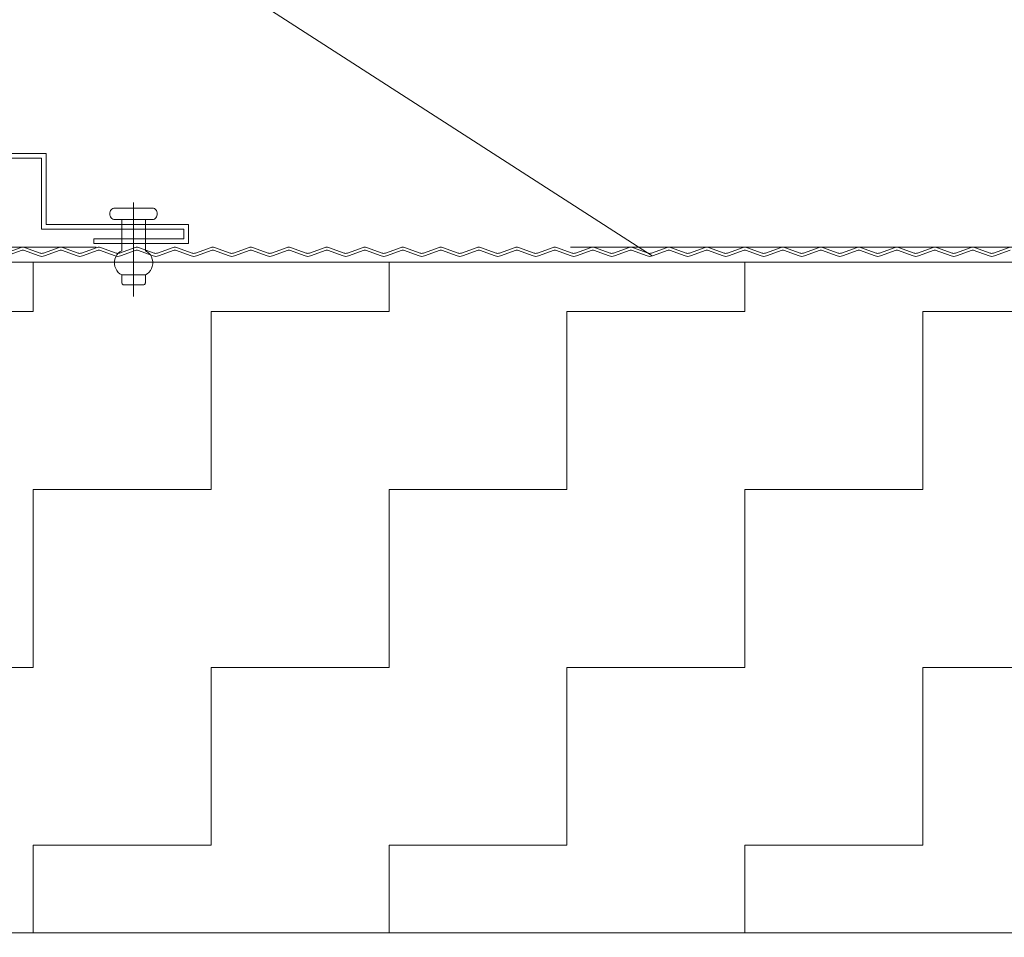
# Model space of a CAD drawing. Header units: metres. Extents: x 1316.5 to 1415.3, y -94.1 to -52.
# Tile 563 of 656: x 1408.572 to 1408.78, y -73.332 to -73.138. Entities that reach past the tile are written whole.
import ezdxf

# ---------------------------------------------------------------- set-up
doc = ezdxf.new("R2010")
doc.units = ezdxf.units.M
doc.header["$PDMODE"] = 65
doc.linetypes.add('AUSGEZOGEN', pattern=[0])
doc.linetypes.add('PUNKT2_S9', pattern=[0.0015, 0, -0.0015])
doc.layers.add('XR$3$_42143', color=7, linetype='Continuous')
doc.layers.add('XR$3$_42154', color=7, linetype='Continuous')
for name, color, linetype, lineweight in [('XR$3$Maßlinie 1_50', 7, 'AUSGEZOGEN', 25), ('XR$3$Muster', 4, 'AUSGEZOGEN', 13), ('XR$3$STANDARD_1', 7, 'AUSGEZOGEN', 25), ('XR$3$Wand Mauerwerk nt', 7, 'AUSGEZOGEN', 25), ('XR$3$Wand Mauerwerk tr_1', 42, 'AUSGEZOGEN', 18)]:
    doc.layers.add(name, color=color, linetype=linetype, lineweight=lineweight)
doc.styles.add('ARIAL', font='arial.ttf')
doc.dimstyles.new('DIMSTYLE_21', dxfattribs={"dimtxt": 0.04, "dimasz": 0.03, "dimexe": 0, "dimexo": 1e-06, "dimgap": 0.02, "dimtad": 2, "dimdec": 0, "dimlfac": 100, "dimrnd": 0.5, "dimzin": 12, "dimdsep": 46, "dimtxsty": 'ARIAL', "dimblk1": 'ALL_ML_KREIS', "dimblk2": 'ALL_ML_KREIS', "dimsah": 1, "dimcen": 0, "dimse1": 1, "dimse2": 1, "dimclrd": 7, "dimclre": 7, "dimclrt": 7, "dimadec": 0, "dimazin": 0, "dimtfac": 1, "dimtdec": 0, "dimtix": 1, "dimtmove": 2, "dimatfit": 3, "dimfxl": 0, "dimtzin": 0, "dimlwd": 0, "dimlwe": 25, "dimarcsym": 0})
doc.dimstyles.new('DIMSTYLE_22', dxfattribs={"dimtxt": 0.04, "dimasz": 0.03, "dimexe": 0, "dimexo": 1e-06, "dimgap": 0.02, "dimtad": 2, "dimdec": 1, "dimlfac": 100, "dimrnd": 0.5, "dimzin": 12, "dimdsep": 46, "dimtxsty": 'ARIAL', "dimblk1": 'ALL_ML_KREIS', "dimblk2": 'ALL_ML_KREIS', "dimsah": 1, "dimcen": 0, "dimse1": 1, "dimse2": 1, "dimclrd": 7, "dimclre": 7, "dimclrt": 7, "dimadec": 0, "dimazin": 0, "dimtfac": 1, "dimtdec": 0, "dimtix": 1, "dimtmove": 2, "dimatfit": 3, "dimfxl": 0, "dimtvp": 1.2, "dimtzin": 0, "dimlwd": 0, "dimlwe": 25, "dimarcsym": 0})
doc.dimstyles.new('DIMSTYLE_23', dxfattribs={"dimtxt": 0.04, "dimasz": 0.03, "dimexe": 0, "dimexo": 1e-06, "dimgap": 0.02, "dimtad": 2, "dimdec": 1, "dimlfac": 100, "dimrnd": 0.5, "dimzin": 12, "dimdsep": 46, "dimtxsty": 'ARIAL', "dimblk1": 'ALL_ML_KREIS', "dimblk2": 'ALL_ML_KREIS', "dimsah": 1, "dimcen": 0, "dimse1": 1, "dimse2": 1, "dimclrd": 7, "dimclre": 7, "dimclrt": 7, "dimadec": 0, "dimazin": 0, "dimtfac": 1, "dimtdec": 0, "dimtix": 1, "dimtmove": 2, "dimatfit": 3, "dimfxl": 0, "dimtvp": 1.2, "dimtzin": 0, "dimlwd": 0, "dimlwe": 25, "dimarcsym": 0})
doc.dimstyles.new('DIMSTYLE_4', dxfattribs={"dimtxt": 0.04, "dimasz": 0.03, "dimexe": 0, "dimexo": 1e-06, "dimgap": 0.02, "dimtad": 2, "dimdec": 1, "dimlfac": 100, "dimrnd": 0.5, "dimzin": 4, "dimdsep": 46, "dimtxsty": 'ARIAL', "dimblk1": 'ALL_ML_KREIS', "dimblk2": 'ALL_ML_KREIS', "dimsah": 1, "dimcen": 0, "dimse1": 1, "dimse2": 1, "dimclrd": 7, "dimclre": 7, "dimclrt": 7, "dimadec": 0, "dimazin": 0, "dimtfac": 1, "dimtdec": 0, "dimtix": 1, "dimtmove": 2, "dimatfit": 3, "dimfxl": 0, "dimtzin": 0, "dimlwd": 0, "dimlwe": 25, "dimarcsym": 0})

# ---------------------------------------------------------------- blocks, each defined once
blk = doc.blocks.new('COMPLEXOBJECT_28')
at = {"layer": 'XR$3$_42143', "color": 7, "linetype": 'AUSGEZOGEN', "lineweight": 13, "transparency": 33554687}
for p, q in [((1408.57778, -73.16661), (1408.48128, -73.16661)), ((1408.57678, -73.16761), (1408.48228, -73.16761)), ((1408.57678, -73.18261), (1408.57678, -73.16761)), ((1408.57778, -73.18161), (1408.57778, -73.16661)), ((1408.60678, -73.18261), (1408.57678, -73.18261)), ((1408.60778, -73.18161), (1408.57778, -73.18161)), ((1408.60678, -73.1846), (1408.60678, -73.18261)), ((1408.60778, -73.18561), (1408.60778, -73.18161)), ((1408.58778, -73.1846), (1408.58778, -73.18561)), ((1408.58778, -73.1846), (1408.60678, -73.1846)), ((1408.58778, -73.18561), (1408.60778, -73.18561))]:
    blk.add_line(p, q, dxfattribs=at)
blk = doc.blocks.new('ALL_ML_KREIS')
at = {"color": 0, "linetype": 'ByBlock', "lineweight": -2}
for p, q in [((0, -0.5), (0, 0.5)), ((-1, 0), (0.5, 0))]:
    blk.add_line(p, q, dxfattribs=at)
blk.add_circle((0, 0), 0.15, dxfattribs=at)
blk = doc.blocks.new('*D169')
at = {"layer": 'DEFPOINTS', "color": 7, "linetype": 'AUSGEZOGEN', "lineweight": 25, "transparency": 33554687}
for p in [(1408.49128, -73.07314), (1408.49128, -73.29055), (1408.61527, -73.38937)]:
    blk.add_point(p, dxfattribs=at)
at = {"layer": 'XR$3$Maßlinie 1_50', "color": 7, "linetype": 'AUSGEZOGEN', "lineweight": -2, "transparency": 33554687}
blk.add_line((1408.49128, -73.07314), (1408.61527, -73.07314), dxfattribs=at)
at = {"layer": 'XR$3$Maßlinie 1_50', "color": 7, "linetype": 'AUSGEZOGEN', "lineweight": 25, "transparency": 33554687, "xscale": 0.03, "yscale": 0.03, "zscale": 0.03, "rotation": 180}
blk.add_blockref('ALL_ML_KREIS', (1408.49128, -73.07314), dxfattribs=at)
at = {"layer": 'XR$3$Maßlinie 1_50', "color": 7, "linetype": 'AUSGEZOGEN', "lineweight": 25, "transparency": 33554687, "xscale": 0.03, "yscale": 0.03, "zscale": 0.03}
blk.add_blockref('ALL_ML_KREIS', (1408.61527, -73.07314), dxfattribs=at)
at = {"layer": 'XR$3$Maßlinie 1_50', "color": 7, "linetype": 'AUSGEZOGEN', "lineweight": 25, "transparency": 33554687, "insert": (1408.56954, -73.04314), "char_height": 0.04, "width": 0.16, "attachment_point": 5, "style": 'ARIAL'}
blk.add_mtext('\\A1;{\\A1;{12\\H0.026400;\\S5^ ;}}', dxfattribs=at)
blk = doc.blocks.new('*D170')
at = {"layer": 'DEFPOINTS', "color": 7, "linetype": 'AUSGEZOGEN', "lineweight": 25, "transparency": 33554687}
for p in [(1408.61527, -73.07314), (1408.61527, -73.38937), (1409.31527, -73.38937)]:
    blk.add_point(p, dxfattribs=at)
at = {"layer": 'XR$3$Maßlinie 1_50', "color": 7, "linetype": 'AUSGEZOGEN', "lineweight": -2, "transparency": 33554687}
blk.add_line((1408.61527, -73.07314), (1409.31527, -73.07314), dxfattribs=at)
at = {"layer": 'XR$3$Maßlinie 1_50', "color": 7, "linetype": 'AUSGEZOGEN', "lineweight": 25, "transparency": 33554687, "xscale": 0.03, "yscale": 0.03, "zscale": 0.03, "rotation": 180}
blk.add_blockref('ALL_ML_KREIS', (1408.61527, -73.07314), dxfattribs=at)
at = {"layer": 'XR$3$Maßlinie 1_50', "color": 7, "linetype": 'AUSGEZOGEN', "lineweight": 25, "transparency": 33554687, "xscale": 0.03, "yscale": 0.03, "zscale": 0.03}
blk.add_blockref('ALL_ML_KREIS', (1409.31527, -73.07314), dxfattribs=at)
at = {"layer": 'XR$3$Maßlinie 1_50', "color": 7, "linetype": 'AUSGEZOGEN', "lineweight": 25, "transparency": 33554687, "insert": (1408.96353, -73.04246), "char_height": 0.04, "width": 0.08, "attachment_point": 5, "style": 'ARIAL'}
blk.add_mtext('\\A1;{70}', dxfattribs=at)
blk = doc.blocks.new('*D199')
at = {"layer": 'DEFPOINTS', "color": 7, "linetype": 'AUSGEZOGEN', "lineweight": 25, "transparency": 33554687}
for p in [(1408.49128, -72.83468), (1408.49128, -73.18735), (1409.43926, -73.20064)]:
    blk.add_point(p, dxfattribs=at)
at = {"layer": 'XR$3$Maßlinie 1_50', "color": 7, "linetype": 'AUSGEZOGEN', "lineweight": -2, "transparency": 33554687}
blk.add_line((1408.49128, -72.83468), (1409.43926, -72.83468), dxfattribs=at)
at = {"layer": 'XR$3$Maßlinie 1_50', "color": 7, "linetype": 'AUSGEZOGEN', "lineweight": 25, "transparency": 33554687, "xscale": 0.03, "yscale": 0.03, "zscale": 0.03, "rotation": 180}
blk.add_blockref('ALL_ML_KREIS', (1408.49128, -72.83468), dxfattribs=at)
at = {"layer": 'XR$3$Maßlinie 1_50', "color": 7, "linetype": 'AUSGEZOGEN', "lineweight": 25, "transparency": 33554687, "xscale": 0.03, "yscale": 0.03, "zscale": 0.03}
blk.add_blockref('ALL_ML_KREIS', (1409.43926, -72.83468), dxfattribs=at)
at = {"layer": 'XR$3$Maßlinie 1_50', "color": 7, "linetype": 'AUSGEZOGEN', "lineweight": 25, "transparency": 33554687, "insert": (1408.96331, -72.804), "char_height": 0.04, "width": 0.16, "attachment_point": 5, "style": 'ARIAL'}
blk.add_mtext('\\A1;{\\A1;{95\\H0.026400;\\S^ ;}}', dxfattribs=at)
blk = doc.blocks.new('*D217')
at = {"layer": 'DEFPOINTS', "color": 7, "linetype": 'AUSGEZOGEN', "lineweight": 25, "transparency": 33554687}
for p in [(1408.49128, -72.95765), (1408.49128, -73.37702), (1408.61527, -73.44581)]:
    blk.add_point(p, dxfattribs=at)
at = {"layer": 'XR$3$Maßlinie 1_50', "color": 7, "linetype": 'AUSGEZOGEN', "lineweight": -2, "transparency": 33554687}
blk.add_line((1408.49128, -72.95765), (1408.61527, -72.95765), dxfattribs=at)
at = {"layer": 'XR$3$Maßlinie 1_50', "color": 7, "linetype": 'AUSGEZOGEN', "lineweight": 25, "transparency": 33554687, "xscale": 0.03, "yscale": 0.03, "zscale": 0.03, "rotation": 180}
blk.add_blockref('ALL_ML_KREIS', (1408.49128, -72.95765), dxfattribs=at)
at = {"layer": 'XR$3$Maßlinie 1_50', "color": 7, "linetype": 'AUSGEZOGEN', "lineweight": 25, "transparency": 33554687, "xscale": 0.03, "yscale": 0.03, "zscale": 0.03}
blk.add_blockref('ALL_ML_KREIS', (1408.61527, -72.95765), dxfattribs=at)
at = {"layer": 'XR$3$Maßlinie 1_50', "color": 7, "linetype": 'AUSGEZOGEN', "lineweight": 25, "transparency": 33554687, "insert": (1408.56954, -72.92765), "char_height": 0.04, "width": 0.16, "attachment_point": 5, "style": 'ARIAL'}
blk.add_mtext('\\A1;{\\A1;{12\\H0.026400;\\S5^ ;}}', dxfattribs=at)
blk = doc.blocks.new('*D218')
at = {"layer": 'DEFPOINTS', "color": 7, "linetype": 'AUSGEZOGEN', "lineweight": 25, "transparency": 33554687}
for p in [(1408.61527, -72.95765), (1409.31527, -73.38937), (1408.61527, -73.44581)]:
    blk.add_point(p, dxfattribs=at)
at = {"layer": 'XR$3$Maßlinie 1_50', "color": 7, "linetype": 'AUSGEZOGEN', "lineweight": -2, "transparency": 33554687}
blk.add_line((1408.61527, -72.95765), (1409.31527, -72.95765), dxfattribs=at)
at = {"layer": 'XR$3$Maßlinie 1_50', "color": 7, "linetype": 'AUSGEZOGEN', "lineweight": 25, "transparency": 33554687, "xscale": 0.03, "yscale": 0.03, "zscale": 0.03, "rotation": 180}
blk.add_blockref('ALL_ML_KREIS', (1408.61527, -72.95765), dxfattribs=at)
at = {"layer": 'XR$3$Maßlinie 1_50', "color": 7, "linetype": 'AUSGEZOGEN', "lineweight": 25, "transparency": 33554687, "xscale": 0.03, "yscale": 0.03, "zscale": 0.03}
blk.add_blockref('ALL_ML_KREIS', (1409.31527, -72.95765), dxfattribs=at)
at = {"layer": 'XR$3$Maßlinie 1_50', "color": 7, "linetype": 'AUSGEZOGEN', "lineweight": 25, "transparency": 33554687, "insert": (1408.96353, -72.92697), "char_height": 0.04, "width": 0.08, "attachment_point": 5, "style": 'ARIAL'}
blk.add_mtext('\\A1;{70}', dxfattribs=at)

msp = doc.modelspace()

# ---------------------------------------------------------------- hatches: boundary and pattern name
at = {"layer": 'XR$3$Muster', "linetype": 'AUSGEZOGEN', "lineweight": 13, "transparency": 33554687}
h = msp.add_hatch(dxfattribs=at)
h.set_pattern_fill('MUSTER', color=4, scale=0.0375, angle=90, style=0, pattern_type=2)
h.set_pattern_definition([(90, (-0.075, 0.075), (-0.0375, 0.0375), [0.0375, -0.0375]), (180, (-0.075, 0.075), (-0.0375, -0.0375), [0.0375, -0.0375])])
h.paths.add_polyline_path([(1409.43926, -73.18952), (1408.49128, -73.18952), (1408.49128, -73.33093), (1409.43926, -73.33093)], flags=0)

# ---------------------------------------------------------------- linework, layer by layer
at = {"layer": 'XR$3$_42143', "color": 30, "linetype": 'AUSGEZOGEN', "lineweight": 13, "transparency": 33554687}
for p, q in [((1408.5725, -73.18643), (1408.56918, -73.18764)), ((1408.56939, -73.18823), (1408.57271, -73.18702)), ((1408.57297, -73.18702), (1408.57629, -73.18823)), ((1408.5765, -73.18764), (1408.57318, -73.18643)), ((1408.58051, -73.18643), (1408.57719, -73.18764)), ((1408.5774, -73.18823), (1408.58072, -73.18702)), ((1408.58098, -73.18702), (1408.5843, -73.18823)), ((1408.58451, -73.18764), (1408.58119, -73.18643)), ((1408.58852, -73.18643), (1408.5852, -73.18764)), ((1408.58541, -73.18823), (1408.58873, -73.18702)), ((1408.58898, -73.18702), (1408.59231, -73.18823)), ((1408.59252, -73.18764), (1408.5892, -73.18643)), ((1408.59653, -73.18643), (1408.5932, -73.18764)), ((1408.59342, -73.18823), (1408.59674, -73.18702)), ((1408.59699, -73.18702), (1408.60031, -73.18823)), ((1408.60053, -73.18764), (1408.59721, -73.18643)), ((1408.60453, -73.18643), (1408.60121, -73.18764)), ((1408.60143, -73.18823), (1408.60475, -73.18702)), ((1408.605, -73.18702), (1408.60832, -73.18823)), ((1408.60854, -73.18764), (1408.60522, -73.18643)), ((1408.61254, -73.18643), (1408.60922, -73.18764)), ((1408.60944, -73.18823), (1408.61276, -73.18702)), ((1408.61301, -73.18702), (1408.61633, -73.18823)), ((1408.61655, -73.18764), (1408.61323, -73.18643)), ((1408.62055, -73.18643), (1408.61723, -73.18764)), ((1408.61745, -73.18823), (1408.62077, -73.18702)), ((1408.62102, -73.18702), (1408.62434, -73.18823)), ((1408.62456, -73.18764), (1408.62123, -73.18643)), ((1408.62856, -73.18643), (1408.62524, -73.18764)), ((1408.62545, -73.18823), (1408.62877, -73.18702)), ((1408.62903, -73.18702), (1408.63235, -73.18823)), ((1408.63256, -73.18764), (1408.62924, -73.18643)), ((1408.63657, -73.18643), (1408.63325, -73.18764)), ((1408.63346, -73.18823), (1408.63678, -73.18702)), ((1408.63704, -73.18702), (1408.64036, -73.18823)), ((1408.64057, -73.18764), (1408.63725, -73.18643)), ((1408.64458, -73.18643), (1408.64126, -73.18764)), ((1408.64147, -73.18823), (1408.64479, -73.18702)), ((1408.64505, -73.18702), (1408.64837, -73.18823)), ((1408.64858, -73.18764), (1408.64526, -73.18643)), ((1408.65259, -73.18643), (1408.64926, -73.18764)), ((1408.64948, -73.18823), (1408.6528, -73.18702)), ((1408.65305, -73.18702), (1408.65637, -73.18823)), ((1408.65659, -73.18764), (1408.65327, -73.18643)), ((1408.66059, -73.18643), (1408.65727, -73.18764)), ((1408.65749, -73.18823), (1408.66081, -73.18702)), ((1408.66106, -73.18702), (1408.66438, -73.18823)), ((1408.6646, -73.18764), (1408.66128, -73.18643)), ((1408.6686, -73.18643), (1408.66528, -73.18764)), ((1408.6655, -73.18823), (1408.66882, -73.18702)), ((1408.66907, -73.18702), (1408.67239, -73.18823)), ((1408.67261, -73.18764), (1408.66929, -73.18643)), ((1408.67661, -73.18643), (1408.67329, -73.18764)), ((1408.67351, -73.18823), (1408.67683, -73.18702)), ((1408.67708, -73.18702), (1408.6804, -73.18823)), ((1408.68062, -73.18764), (1408.67729, -73.18643)), ((1408.68462, -73.18643), (1408.6813, -73.18764)), ((1408.68151, -73.18823), (1408.68484, -73.18702)), ((1408.68509, -73.18702), (1408.68841, -73.18823)), ((1408.68862, -73.18764), (1408.6853, -73.18643)), ((1408.69263, -73.18643), (1408.68931, -73.18764)), ((1408.68952, -73.18823), (1408.69284, -73.18702)), ((1408.6931, -73.18702), (1408.69642, -73.18823)), ((1408.69663, -73.18764), (1408.69331, -73.18643)), ((1408.70064, -73.18643), (1408.69732, -73.18764)), ((1408.69753, -73.18823), (1408.70085, -73.18702)), ((1408.70111, -73.18702), (1408.70443, -73.18823)), ((1408.70464, -73.18764), (1408.70132, -73.18643)), ((1408.70865, -73.18643), (1408.70532, -73.18764)), ((1408.70554, -73.18823), (1408.70886, -73.18702)), ((1408.70911, -73.18702), (1408.71243, -73.18823)), ((1408.71265, -73.18764), (1408.70933, -73.18643)), ((1408.71665, -73.18643), (1408.71333, -73.18764)), ((1408.71355, -73.18823), (1408.71687, -73.18702)), ((1408.71712, -73.18702), (1408.72044, -73.18823)), ((1408.72066, -73.18764), (1408.71734, -73.18643)), ((1408.72466, -73.18643), (1408.72134, -73.18764)), ((1408.72156, -73.18823), (1408.72488, -73.18702)), ((1408.72513, -73.18702), (1408.72845, -73.18823)), ((1408.72867, -73.18764), (1408.72535, -73.18643)), ((1408.73267, -73.18643), (1408.72935, -73.18764)), ((1408.72957, -73.18823), (1408.73289, -73.18702)), ((1408.73314, -73.18702), (1408.73646, -73.18823)), ((1408.73668, -73.18764), (1408.73336, -73.18643)), ((1408.74068, -73.18643), (1408.73736, -73.18764)), ((1408.73757, -73.18823), (1408.7409, -73.18702)), ((1408.74115, -73.18702), (1408.74447, -73.18823)), ((1408.74468, -73.18764), (1408.74136, -73.18643)), ((1408.74869, -73.18643), (1408.74537, -73.18764)), ((1408.74558, -73.18823), (1408.7489, -73.18702)), ((1408.74916, -73.18702), (1408.75248, -73.18823)), ((1408.75269, -73.18764), (1408.74937, -73.18643)), ((1408.7567, -73.18643), (1408.75338, -73.18764)), ((1408.75359, -73.18823), (1408.75691, -73.18702)), ((1408.75717, -73.18702), (1408.76049, -73.18823)), ((1408.7607, -73.18764), (1408.75738, -73.18643)), ((1408.76471, -73.18643), (1408.76139, -73.18764)), ((1408.7616, -73.18823), (1408.76492, -73.18702)), ((1408.76517, -73.18702), (1408.7685, -73.18823)), ((1408.76871, -73.18764), (1408.76539, -73.18643)), ((1408.77272, -73.18643), (1408.76939, -73.18764)), ((1408.76961, -73.18823), (1408.77293, -73.18702)), ((1408.77318, -73.18702), (1408.7765, -73.18823)), ((1408.77672, -73.18764), (1408.7734, -73.18643)), ((1408.78072, -73.18643), (1408.7774, -73.18764)), ((1408.77762, -73.18823), (1408.78094, -73.18702))]:
    msp.add_line(p, q, dxfattribs=at)
for centre, radius, start, end in [((1408.57284, -73.18737), 0.001, 70.0189, 109.9791), ((1408.57284, -73.18737), 0.00037, 70.0189, 109.9791), ((1408.58085, -73.18737), 0.001, 70.0189, 109.9791), ((1408.58085, -73.18737), 0.00037, 70.0189, 109.9791), ((1408.58886, -73.18737), 0.001, 70.0189, 109.9791), ((1408.58886, -73.18737), 0.00037, 70.0189, 109.9791), ((1408.59687, -73.18737), 0.001, 70.0189, 109.9791), ((1408.59687, -73.18737), 0.00037, 70.0189, 109.9791), ((1408.60488, -73.18737), 0.001, 70.0189, 109.9791), ((1408.60488, -73.18737), 0.00037, 70.0189, 109.9791), ((1408.61288, -73.18737), 0.001, 70.0189, 109.9791), ((1408.61288, -73.18737), 0.00037, 70.0189, 109.9791), ((1408.62089, -73.18737), 0.001, 70.0189, 109.9791), ((1408.62089, -73.18737), 0.00037, 70.0189, 109.9791), ((1408.6289, -73.18737), 0.001, 70.0189, 109.9791), ((1408.6289, -73.18737), 0.00037, 70.0189, 109.9791), ((1408.63691, -73.18737), 0.001, 70.0189, 109.9791), ((1408.63691, -73.18737), 0.00037, 70.0189, 109.9791), ((1408.64492, -73.18737), 0.001, 70.0189, 109.9791), ((1408.64492, -73.18737), 0.00037, 70.0189, 109.9791), ((1408.65293, -73.18737), 0.001, 70.0189, 109.9791), ((1408.65293, -73.18737), 0.00037, 70.0189, 109.9791), ((1408.66094, -73.18737), 0.001, 70.0189, 109.9791), ((1408.66094, -73.18737), 0.00037, 70.0189, 109.9791), ((1408.66894, -73.18737), 0.001, 70.0189, 109.9791), ((1408.66894, -73.18737), 0.00037, 70.0189, 109.9791), ((1408.67695, -73.18737), 0.001, 70.0189, 109.9791), ((1408.67695, -73.18737), 0.00037, 70.0189, 109.9791), ((1408.68496, -73.18737), 0.001, 70.0189, 109.9791), ((1408.68496, -73.18737), 0.00037, 70.0189, 109.9791), ((1408.69297, -73.18737), 0.001, 70.0189, 109.9791), ((1408.69297, -73.18737), 0.00037, 70.0189, 109.9791), ((1408.70098, -73.18737), 0.001, 70.0189, 109.9791), ((1408.70098, -73.18737), 0.00037, 70.0189, 109.9791), ((1408.70899, -73.18737), 0.001, 70.0189, 109.9791), ((1408.70899, -73.18737), 0.00037, 70.0189, 109.9791), ((1408.717, -73.18737), 0.001, 70.0189, 109.9791), ((1408.717, -73.18737), 0.00037, 70.0189, 109.9791), ((1408.72501, -73.18737), 0.001, 70.0189, 109.9791), ((1408.72501, -73.18737), 0.00037, 70.0189, 109.9791), ((1408.73301, -73.18737), 0.001, 70.0189, 109.9791), ((1408.73301, -73.18737), 0.00037, 70.0189, 109.9791), ((1408.74102, -73.18737), 0.001, 70.0189, 109.9791), ((1408.74102, -73.18737), 0.00037, 70.0189, 109.9791), ((1408.74903, -73.18737), 0.001, 70.0189, 109.9791), ((1408.74903, -73.18737), 0.00037, 70.0189, 109.9791), ((1408.75704, -73.18737), 0.001, 70.0189, 109.9791), ((1408.75704, -73.18737), 0.00037, 70.0189, 109.9791), ((1408.76505, -73.18737), 0.001, 70.0189, 109.9791), ((1408.76505, -73.18737), 0.00037, 70.0189, 109.9791), ((1408.77306, -73.18737), 0.001, 70.0189, 109.9791), ((1408.77306, -73.18737), 0.00037, 70.0189, 109.9791), ((1408.57684, -73.1867), 0.00163, 250.0189, 289.9791), ((1408.57684, -73.1867), 0.00163, 250.0189, 289.9791), ((1408.57684, -73.1867), 0.001, 250.0189, 289.9791), ((1408.57684, -73.1867), 0.001, 250.0189, 289.9791), ((1408.58485, -73.1867), 0.00163, 250.0189, 289.9791), ((1408.58485, -73.1867), 0.001, 250.0189, 289.9791), ((1408.59286, -73.1867), 0.00163, 250.0189, 289.9791), ((1408.59286, -73.1867), 0.00163, 250.0189, 289.9791), ((1408.59286, -73.1867), 0.001, 250.0189, 289.9791), ((1408.59286, -73.1867), 0.001, 250.0189, 289.9791), ((1408.60087, -73.1867), 0.00163, 250.0189, 289.9791), ((1408.60087, -73.1867), 0.001, 250.0189, 289.9791), ((1408.60888, -73.1867), 0.00163, 250.0189, 289.9791), ((1408.60888, -73.1867), 0.00163, 250.0189, 289.9791), ((1408.60888, -73.1867), 0.001, 250.0189, 289.9791), ((1408.60888, -73.1867), 0.001, 250.0189, 289.9791), ((1408.61689, -73.1867), 0.00163, 250.0189, 289.9791), ((1408.61689, -73.1867), 0.001, 250.0189, 289.9791), ((1408.6249, -73.1867), 0.00163, 250.0189, 289.9791), ((1408.6249, -73.1867), 0.00163, 250.0189, 289.9791), ((1408.6249, -73.1867), 0.001, 250.0189, 289.9791), ((1408.6249, -73.1867), 0.001, 250.0189, 289.9791), ((1408.63291, -73.1867), 0.00163, 250.0189, 289.9791), ((1408.63291, -73.1867), 0.001, 250.0189, 289.9791), ((1408.64091, -73.1867), 0.00163, 250.0189, 289.9791), ((1408.64091, -73.1867), 0.00163, 250.0189, 289.9791), ((1408.64091, -73.1867), 0.001, 250.0189, 289.9791), ((1408.64091, -73.1867), 0.001, 250.0189, 289.9791), ((1408.64892, -73.1867), 0.00163, 250.0189, 289.9791), ((1408.64892, -73.1867), 0.001, 250.0189, 289.9791), ((1408.65693, -73.1867), 0.00163, 250.0189, 289.9791), ((1408.65693, -73.1867), 0.00163, 250.0189, 289.9791), ((1408.65693, -73.1867), 0.001, 250.0189, 289.9791), ((1408.65693, -73.1867), 0.001, 250.0189, 289.9791), ((1408.66494, -73.1867), 0.00163, 250.0189, 289.9791), ((1408.66494, -73.1867), 0.001, 250.0189, 289.9791), ((1408.67295, -73.1867), 0.00163, 250.0189, 289.9791), ((1408.67295, -73.1867), 0.00163, 250.0189, 289.9791), ((1408.67295, -73.1867), 0.001, 250.0189, 289.9791), ((1408.67295, -73.1867), 0.001, 250.0189, 289.9791), ((1408.68096, -73.1867), 0.00163, 250.0189, 289.9791), ((1408.68096, -73.1867), 0.001, 250.0189, 289.9791), ((1408.68897, -73.1867), 0.00163, 250.0189, 289.9791), ((1408.68897, -73.1867), 0.001, 250.0189, 289.9791), ((1408.69697, -73.1867), 0.00163, 250.0189, 289.9791), ((1408.69697, -73.1867), 0.001, 250.0189, 289.9791), ((1408.70498, -73.1867), 0.00163, 250.0189, 289.9791), ((1408.70498, -73.1867), 0.001, 250.0189, 289.9791), ((1408.71299, -73.1867), 0.00163, 250.0189, 289.9791), ((1408.71299, -73.1867), 0.001, 250.0189, 289.9791), ((1408.721, -73.1867), 0.00163, 250.0189, 289.9791), ((1408.721, -73.1867), 0.001, 250.0189, 289.9791), ((1408.72901, -73.1867), 0.00163, 250.0189, 289.9791), ((1408.72901, -73.1867), 0.001, 250.0189, 289.9791), ((1408.73702, -73.1867), 0.00163, 250.0189, 289.9791), ((1408.73702, -73.1867), 0.001, 250.0189, 289.9791), ((1408.74503, -73.1867), 0.00163, 250.0189, 289.9791), ((1408.74503, -73.1867), 0.001, 250.0189, 289.9791), ((1408.75304, -73.1867), 0.00163, 250.0189, 289.9791), ((1408.75304, -73.1867), 0.001, 250.0189, 289.9791), ((1408.76104, -73.1867), 0.00163, 250.0189, 289.9791), ((1408.76104, -73.1867), 0.001, 250.0189, 289.9791), ((1408.76905, -73.1867), 0.00163, 250.0189, 289.9791), ((1408.76905, -73.1867), 0.001, 250.0189, 289.9791), ((1408.77706, -73.1867), 0.00163, 250.0189, 289.9791), ((1408.77706, -73.1867), 0.001, 250.0189, 289.9791)]:
    msp.add_arc(centre, radius, start, end, dxfattribs=at)
at = {"layer": 'XR$3$_42154', "color": 51, "linetype": 'AUSGEZOGEN', "lineweight": 13, "transparency": 33554687}
for p, q in [((1408.57271, -73.18702), (1408.56939, -73.18823)), ((1408.57629, -73.18823), (1408.57297, -73.18702)), ((1408.58072, -73.18702), (1408.5774, -73.18823)), ((1408.5843, -73.18823), (1408.58098, -73.18702)), ((1408.58873, -73.18702), (1408.58541, -73.18823)), ((1408.59231, -73.18823), (1408.58898, -73.18702)), ((1408.59674, -73.18702), (1408.59342, -73.18823)), ((1408.60031, -73.18823), (1408.59699, -73.18702)), ((1408.60475, -73.18702), (1408.60143, -73.18823)), ((1408.60832, -73.18823), (1408.605, -73.18702)), ((1408.61276, -73.18702), (1408.60944, -73.18823)), ((1408.61633, -73.18823), (1408.61301, -73.18702)), ((1408.62077, -73.18702), (1408.61745, -73.18823)), ((1408.62434, -73.18823), (1408.62102, -73.18702)), ((1408.62877, -73.18702), (1408.62545, -73.18823)), ((1408.63235, -73.18823), (1408.62903, -73.18702)), ((1408.63678, -73.18702), (1408.63346, -73.18823)), ((1408.64036, -73.18823), (1408.63704, -73.18702)), ((1408.64479, -73.18702), (1408.64147, -73.18823)), ((1408.64837, -73.18823), (1408.64505, -73.18702)), ((1408.6528, -73.18702), (1408.64948, -73.18823)), ((1408.65637, -73.18823), (1408.65305, -73.18702)), ((1408.66081, -73.18702), (1408.65749, -73.18823)), ((1408.66438, -73.18823), (1408.66106, -73.18702)), ((1408.66882, -73.18702), (1408.6655, -73.18823)), ((1408.67239, -73.18823), (1408.66907, -73.18702)), ((1408.67683, -73.18702), (1408.67351, -73.18823)), ((1408.6804, -73.18823), (1408.67708, -73.18702)), ((1408.68484, -73.18702), (1408.68151, -73.18823)), ((1408.68841, -73.18823), (1408.68509, -73.18702)), ((1408.69284, -73.18702), (1408.68952, -73.18823)), ((1408.69642, -73.18823), (1408.6931, -73.18702)), ((1408.70085, -73.18702), (1408.69753, -73.18823)), ((1408.70443, -73.18823), (1408.70111, -73.18702)), ((1408.70886, -73.18702), (1408.70554, -73.18823)), ((1408.71243, -73.18823), (1408.70911, -73.18702)), ((1408.71687, -73.18702), (1408.71355, -73.18823)), ((1408.72044, -73.18823), (1408.71712, -73.18702)), ((1408.72488, -73.18702), (1408.72156, -73.18823)), ((1408.72845, -73.18823), (1408.72513, -73.18702)), ((1408.73289, -73.18702), (1408.72957, -73.18823)), ((1408.73646, -73.18823), (1408.73314, -73.18702)), ((1408.7409, -73.18702), (1408.73757, -73.18823)), ((1408.74447, -73.18823), (1408.74115, -73.18702)), ((1408.7489, -73.18702), (1408.74558, -73.18823)), ((1408.75248, -73.18823), (1408.74916, -73.18702)), ((1408.75691, -73.18702), (1408.75359, -73.18823)), ((1408.76049, -73.18823), (1408.75717, -73.18702)), ((1408.76492, -73.18702), (1408.7616, -73.18823)), ((1408.7685, -73.18823), (1408.76517, -73.18702)), ((1408.77293, -73.18702), (1408.76961, -73.18823)), ((1408.7765, -73.18823), (1408.77318, -73.18702)), ((1408.78094, -73.18702), (1408.77762, -73.18823))]:
    msp.add_line(p, q, dxfattribs=at)
for centre, radius, start, end in [((1408.57284, -73.18737), 0.00037, 70.0189, 109.9791), ((1408.58085, -73.18737), 0.00037, 70.0189, 109.9791), ((1408.58886, -73.18737), 0.00037, 70.0189, 109.9791), ((1408.59687, -73.18737), 0.00037, 70.0189, 109.9791), ((1408.60488, -73.18737), 0.00037, 70.0189, 109.9791), ((1408.61288, -73.18737), 0.00037, 70.0189, 109.9791), ((1408.62089, -73.18737), 0.00037, 70.0189, 109.9791), ((1408.6289, -73.18737), 0.00037, 70.0189, 109.9791), ((1408.63691, -73.18737), 0.00037, 70.0189, 109.9791), ((1408.64492, -73.18737), 0.00037, 70.0189, 109.9791), ((1408.65293, -73.18737), 0.00037, 70.0189, 109.9791), ((1408.66094, -73.18737), 0.00037, 70.0189, 109.9791), ((1408.66894, -73.18737), 0.00037, 70.0189, 109.9791), ((1408.67695, -73.18737), 0.00037, 70.0189, 109.9791), ((1408.68496, -73.18737), 0.00037, 70.0189, 109.9791), ((1408.69297, -73.18737), 0.00037, 70.0189, 109.9791), ((1408.70098, -73.18737), 0.00037, 70.0189, 109.9791), ((1408.70899, -73.18737), 0.00037, 70.0189, 109.9791), ((1408.717, -73.18737), 0.00037, 70.0189, 109.9791), ((1408.72501, -73.18737), 0.00037, 70.0189, 109.9791), ((1408.73301, -73.18737), 0.00037, 70.0189, 109.9791), ((1408.74102, -73.18737), 0.00037, 70.0189, 109.9791), ((1408.74903, -73.18737), 0.00037, 70.0189, 109.9791), ((1408.75704, -73.18737), 0.00037, 70.0189, 109.9791), ((1408.76505, -73.18737), 0.00037, 70.0189, 109.9791), ((1408.77306, -73.18737), 0.00037, 70.0189, 109.9791), ((1408.57684, -73.1867), 0.00163, 250.0189, 289.9791), ((1408.57684, -73.1867), 0.00163, 250.0189, 289.9791), ((1408.58485, -73.1867), 0.00163, 250.0189, 289.9791), ((1408.59286, -73.1867), 0.00163, 250.0189, 289.9791), ((1408.59286, -73.1867), 0.00163, 250.0189, 289.9791), ((1408.60087, -73.1867), 0.00163, 250.0189, 289.9791), ((1408.60888, -73.1867), 0.00163, 250.0189, 289.9791), ((1408.60888, -73.1867), 0.00163, 250.0189, 289.9791), ((1408.61689, -73.1867), 0.00163, 250.0189, 289.9791), ((1408.6249, -73.1867), 0.00163, 250.0189, 289.9791), ((1408.6249, -73.1867), 0.00163, 250.0189, 289.9791), ((1408.63291, -73.1867), 0.00163, 250.0189, 289.9791), ((1408.64091, -73.1867), 0.00163, 250.0189, 289.9791), ((1408.64091, -73.1867), 0.00163, 250.0189, 289.9791), ((1408.64892, -73.1867), 0.00163, 250.0189, 289.9791), ((1408.65693, -73.1867), 0.00163, 250.0189, 289.9791), ((1408.65693, -73.1867), 0.00163, 250.0189, 289.9791), ((1408.66494, -73.1867), 0.00163, 250.0189, 289.9791), ((1408.67295, -73.1867), 0.00163, 250.0189, 289.9791), ((1408.67295, -73.1867), 0.00163, 250.0189, 289.9791), ((1408.68096, -73.1867), 0.00163, 250.0189, 289.9791), ((1408.68897, -73.1867), 0.00163, 250.0189, 289.9791), ((1408.69697, -73.1867), 0.00163, 250.0189, 289.9791), ((1408.70498, -73.1867), 0.00163, 250.0189, 289.9791), ((1408.71299, -73.1867), 0.00163, 250.0189, 289.9791), ((1408.721, -73.1867), 0.00163, 250.0189, 289.9791), ((1408.72901, -73.1867), 0.00163, 250.0189, 289.9791), ((1408.73702, -73.1867), 0.00163, 250.0189, 289.9791), ((1408.74503, -73.1867), 0.00163, 250.0189, 289.9791), ((1408.75304, -73.1867), 0.00163, 250.0189, 289.9791), ((1408.76104, -73.1867), 0.00163, 250.0189, 289.9791), ((1408.76905, -73.1867), 0.00163, 250.0189, 289.9791), ((1408.77706, -73.1867), 0.00163, 250.0189, 289.9791)]:
    msp.add_arc(centre, radius, start, end, dxfattribs=at)
at = {"layer": 'XR$3$STANDARD_1', "color": 7, "linetype": 'AUSGEZOGEN', "lineweight": 13, "transparency": 33554687}
for p, q in [((1408.59619, -73.17696), (1408.59619, -73.19676)), ((1408.59121, -73.17912), (1408.59126, -73.1789)), ((1408.59126, -73.1789), (1408.59135, -73.17869)), ((1408.59135, -73.17869), (1408.59148, -73.17851)), ((1408.59148, -73.17851), (1408.59163, -73.17836)), ((1408.59163, -73.17836), (1408.5918, -73.17825)), ((1408.5918, -73.17825), (1408.59199, -73.17818)), ((1408.59199, -73.17818), (1408.59219, -73.17816)), ((1408.60019, -73.17816), (1408.59219, -73.17816)), ((1408.60019, -73.17816), (1408.60038, -73.17818)), ((1408.60038, -73.17818), (1408.60057, -73.17825)), ((1408.60057, -73.17825), (1408.60074, -73.17836)), ((1408.60074, -73.17836), (1408.60089, -73.1785)), ((1408.60089, -73.1785), (1408.60102, -73.17869)), ((1408.60102, -73.17869), (1408.60111, -73.1789)), ((1408.60111, -73.1789), (1408.60117, -73.17912)), ((1408.59119, -73.17936), (1408.59121, -73.17912)), ((1408.59121, -73.17959), (1408.59119, -73.17936)), ((1408.59126, -73.17982), (1408.59121, -73.17959)), ((1408.59135, -73.18002), (1408.59126, -73.17982)), ((1408.59148, -73.1802), (1408.59135, -73.18002)), ((1408.59163, -73.18036), (1408.59148, -73.1802)), ((1408.59181, -73.18047), (1408.59163, -73.18036)), ((1408.59199, -73.18053), (1408.59181, -73.18047)), ((1408.59219, -73.18056), (1408.59199, -73.18053)), ((1408.59219, -73.18056), (1408.59369, -73.18056)), ((1408.59869, -73.18055), (1408.59369, -73.18056)), ((1408.59369, -73.18056), (1408.59369, -73.18716)), ((1408.59869, -73.18055), (1408.60019, -73.18055)), ((1408.59869, -73.18055), (1408.59869, -73.18716)), ((1408.60038, -73.18053), (1408.60019, -73.18055)), ((1408.60057, -73.18046), (1408.60038, -73.18053)), ((1408.60074, -73.18035), (1408.60057, -73.18046)), ((1408.60089, -73.1802), (1408.60074, -73.18035)), ((1408.60102, -73.18002), (1408.60089, -73.1802)), ((1408.60111, -73.17981), (1408.60102, -73.18002)), ((1408.60117, -73.17959), (1408.60111, -73.17981)), ((1408.60117, -73.17912), (1408.60119, -73.17935)), ((1408.60119, -73.17935), (1408.60117, -73.17959)), ((1408.5933, -73.18737), (1408.59369, -73.18716)), ((1408.59869, -73.18716), (1408.59908, -73.18736)), ((1408.59217, -73.18943), (1408.59225, -73.18893)), ((1408.59217, -73.18994), (1408.59217, -73.18943)), ((1408.59225, -73.18893), (1408.59242, -73.18845)), ((1408.59242, -73.18845), (1408.59265, -73.18802)), ((1408.59265, -73.18802), (1408.59295, -73.18766)), ((1408.59295, -73.18766), (1408.5933, -73.18737)), ((1408.59908, -73.18736), (1408.59943, -73.18766)), ((1408.59943, -73.18766), (1408.59973, -73.18802)), ((1408.59973, -73.18802), (1408.59996, -73.18845)), ((1408.59996, -73.18845), (1408.60012, -73.18892)), ((1408.60012, -73.18892), (1408.60021, -73.18942)), ((1408.60021, -73.18942), (1408.60021, -73.18993)), ((1408.59225, -73.19044), (1408.59217, -73.18994)), ((1408.59242, -73.19092), (1408.59225, -73.19044)), ((1408.59265, -73.19134), (1408.59242, -73.19092)), ((1408.59295, -73.19171), (1408.59265, -73.19134)), ((1408.59973, -73.19134), (1408.59943, -73.19171)), ((1408.59997, -73.19091), (1408.59973, -73.19134)), ((1408.60012, -73.19044), (1408.59997, -73.19091)), ((1408.60021, -73.18993), (1408.60012, -73.19044)), ((1408.5933, -73.192), (1408.59295, -73.19171)), ((1408.59369, -73.1922), (1408.5933, -73.192)), ((1408.59369, -73.1922), (1408.59369, -73.19376)), ((1408.59869, -73.1922), (1408.59369, -73.1922)), ((1408.59908, -73.192), (1408.59869, -73.1922)), ((1408.59869, -73.19376), (1408.59869, -73.1922)), ((1408.59943, -73.19171), (1408.59908, -73.192)), ((1408.5937, -73.19388), (1408.59369, -73.19376)), ((1408.59373, -73.19399), (1408.5937, -73.19388)), ((1408.59377, -73.1941), (1408.59373, -73.19399)), ((1408.59384, -73.19419), (1408.59377, -73.1941)), ((1408.59391, -73.19426), (1408.59384, -73.19419)), ((1408.594, -73.19432), (1408.59391, -73.19426)), ((1408.59409, -73.19435), (1408.594, -73.19432)), ((1408.59419, -73.19436), (1408.59409, -73.19435)), ((1408.59419, -73.19436), (1408.59819, -73.19436)), ((1408.59829, -73.19435), (1408.59819, -73.19436)), ((1408.59838, -73.19432), (1408.59829, -73.19435)), ((1408.59847, -73.19426), (1408.59838, -73.19432)), ((1408.59854, -73.19419), (1408.59847, -73.19426)), ((1408.59861, -73.19409), (1408.59854, -73.19419)), ((1408.59865, -73.19399), (1408.59861, -73.19409)), ((1408.59868, -73.19388), (1408.59865, -73.19399)), ((1408.59869, -73.19376), (1408.59868, -73.19388))]:
    msp.add_line(p, q, dxfattribs=at)
at = {"layer": 'XR$3$Wand Mauerwerk nt', "color": 7, "linetype": 'AUSGEZOGEN', "lineweight": 13, "transparency": 33554687}
for p, q in [((1409.43926, -73.18952), (1408.49128, -73.18952)), ((1409.43926, -73.33093), (1408.49128, -73.33093))]:
    msp.add_line(p, q, dxfattribs=at)
at = {"layer": 'XR$3$Wand Mauerwerk tr_1', "color": 4, "linetype": 'AUSGEZOGEN', "lineweight": 13, "transparency": 33554687}
msp.add_line((1408.70552, -73.18823), (1408.60289, -73.12211), dxfattribs=at)
at = {"layer": 'XR$3$Wand Mauerwerk tr_1', "color": 4, "linetype": 'PUNKT2_S9', "lineweight": 13, "transparency": 33554687}
msp.add_line((1408.08828, -73.18637), (1410.08226, -73.18637), dxfattribs=at)

# ---------------------------------------------------------------- block references
at = {"layer": 'XR$3$_42143', "color": 7, "linetype": 'AUSGEZOGEN', "lineweight": 13, "transparency": 33554687}
msp.add_blockref('COMPLEXOBJECT_28', (0, 0), dxfattribs=at)

# ---------------------------------------------------------------- dimensions: what is measured, and where the dimension line sits
at = {"layer": 'XR$3$Maßlinie 1_50', "color": 7, "linetype": 'AUSGEZOGEN', "lineweight": 25, "transparency": 33554687}
for base, p1, p2, dimstyle, picture, middle in [((1409.43926, -72.83468), (1408.49128, -73.18734), (1409.43926, -73.20064), 'DIMSTYLE_4', '*D199', (1408.96331, -72.804)), ((1408.61527, -72.95765), (1408.49128, -73.37702), (1408.61527, -73.44581), 'DIMSTYLE_23', '*D217', (1408.56954, -72.92765)), ((1409.31527, -72.95765), (1408.61527, -73.44581), (1409.31527, -73.38937), 'DIMSTYLE_21', '*D218', (1408.96353, -72.92697)), ((1408.61527, -73.07314), (1408.49128, -73.29055), (1408.61527, -73.38937), 'DIMSTYLE_22', '*D169', (1408.56954, -73.04314)), ((1409.31527, -73.07314), (1408.61527, -73.38937), (1409.31527, -73.38937), 'DIMSTYLE_21', '*D170', (1408.96353, -73.04246))]:
    dim = msp.add_linear_dim(base=base, p1=p1, p2=p2, dimstyle=dimstyle, override={"dimpost": '<>', "dimclrd": 7, "dimclre": 7, "dimclrt": 7, "dimlwd": 0, "dimlwe": 25}, dxfattribs=at)
    dim.commit()
    dim.dimension.update_dxf_attribs({"geometry": picture, "text_midpoint": middle, "dimtype": 160})

doc.saveas('drawing.dxf')
